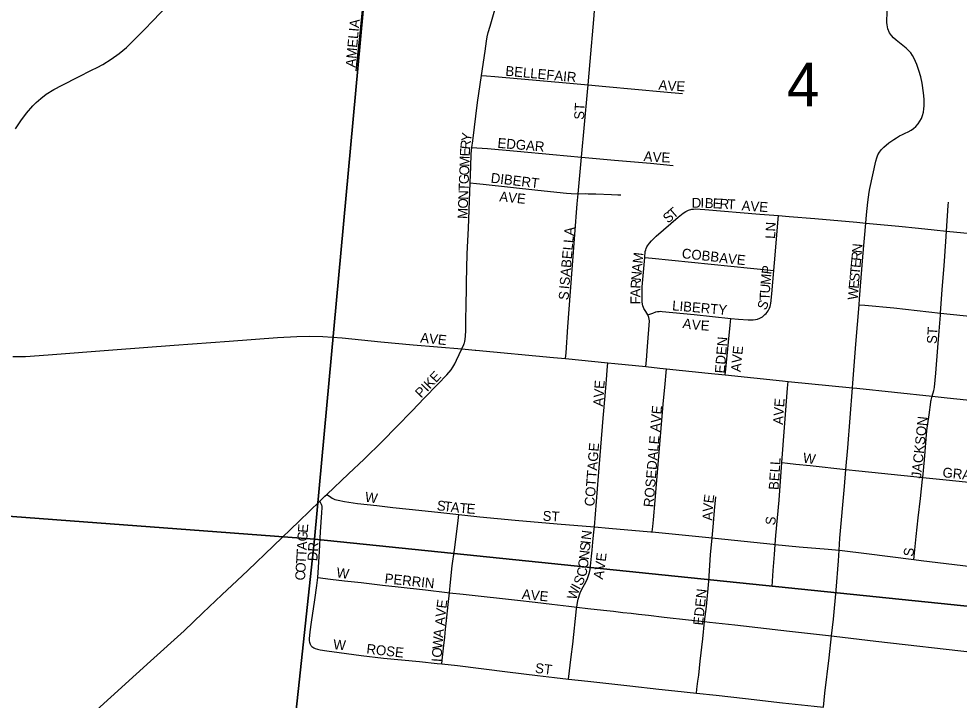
# Model space of a CAD drawing. Extents: x 1410790 to 1770854, y 566777 to 831614.
# Drawn here: x 1591610 to 1596372, y 698243 to 701692 of the extents above; entities that cross this region are included whole.
import ezdxf

# ---------------------------------------------------------------- set-up
doc = ezdxf.new("R2010")
doc.units = 0
for name, color, linetype in [('GM_X_City_Street', 7, 'Continuous'), ('GM_X_City_Street_Text', 7, 'Continuous'), ('GM_X_Section', 7, 'Continuous'), ('GM_X_Section_Text', 7, 'Continuous')]:
    doc.layers.add(name, color=color, linetype=linetype)

msp = doc.modelspace()

# ---------------------------------------------------------------- linework, layer by layer
at = {"layer": 'GM_X_City_Street'}
for points in [[(1592250.5, 701641.6), (1592285.4, 701677.9), (1592465.4, 701866.5), (1592498.6, 701902.8), (1592530.2, 701940.2), (1592573.2, 701990.4)], [(1596019.8, 701621.3), (1596011.3, 701641.8), (1596008.8, 701651.4), (1596007.1, 701661.3), (1596005.9, 701673), (1596005.9, 701687.5), (1596010, 701778), (1596010.7, 701798.4), (1596011.5, 701820.8), (1596012.7, 701854.4), (1596013.4, 701875.6), (1596014.2, 701897.6), (1596016.9, 701930.5), (1596024.4, 702011.8)], [(1593318.8, 701429.1), (1593323.9, 701477.8), (1593338.1, 701618.7), (1593350, 701738.5), (1593362.5, 701896.3), (1593364.1, 701914.5)], [(1593953.9, 701405.5), (1593971.4, 701527.7), (1593978.8, 701579.4), (1593982.2, 701600.6), (1593987.1, 701622.4), (1593996.4, 701655.3), (1594024.5, 701749.4), (1594050.7, 701843.3)], [(1594493, 701357.4), (1594503.3, 701476.9), (1594521.6, 701689.5), (1594527.7, 701754.6), (1594531.4, 701793)], [(1591594.3, 701134.5), (1591620.4, 701176.2), (1591650, 701214.4), (1591681.2, 701251.7), (1591698.4, 701268.4), (1591722, 701289.1), (1591748.9, 701309.9), (1591788, 701334.2), (1591829.6, 701356.7), (1591912.1, 701398.4), (1591978.9, 701431.4), (1592007.6, 701446.2), (1592035.4, 701460.9), (1592077.9, 701487.8), (1592117.8, 701516.5), (1592155.1, 701546.9), (1592225.5, 701615.4), (1592250.5, 701641.6)], [(1595919.3, 700833.4), (1595950.1, 700972), (1595954.8, 700987.8), (1595960.8, 701003.2), (1595968.6, 701017.6), (1595978.4, 701030.7), (1595989.8, 701042.6), (1596015.2, 701063.7), (1596041.2, 701081.6), (1596055.3, 701090.3), (1596070.7, 701099.5), (1596084.8, 701107), (1596099.3, 701113.6), (1596113.9, 701120.2), (1596128.4, 701127.7), (1596140.6, 701136.7), (1596153, 701147.6), (1596163.9, 701159.9), (1596173.3, 701173.5), (1596180.8, 701188), (1596186.6, 701203.5), (1596190.7, 701219.4), (1596193.3, 701235.6), (1596194.4, 701252), (1596194.3, 701284.9), (1596191.6, 701317.7), (1596184.2, 701366.6), (1596177.4, 701398.8), (1596168.5, 701430.6), (1596157.6, 701461.7), (1596144.1, 701491.8), (1596135.9, 701506.1), (1596126.5, 701519.5), (1596115.6, 701531.8), (1596103.7, 701543.1), (1596052.2, 701584.4), (1596040, 701595.6), (1596029.1, 701607.8), (1596019.8, 701621.3)], [(1593904.5, 701040.9), (1593909, 701075.2), (1593933.5, 701267.8), (1593953.9, 701405.5)], [(1593953.9, 701405.5), (1593978.2, 701403.3), (1594021.3, 701399.5), (1594057.4, 701396.3), (1594114.8, 701391.2), (1594363.4, 701369.1), (1594493, 701357.4)], [(1594459.5, 700992), (1594490.1, 701322.7), (1594493, 701357.4)], [(1594493, 701357.4), (1594583.3, 701349.2), (1594876.8, 701322.4), (1594971.9, 701313.8)], [(1593895.8, 700862.1), (1593898.9, 700944.3), (1593901.3, 701007.1), (1593902.7, 701025.6), (1593904.5, 701040.9)], [(1593904.5, 701040.9), (1593929.8, 701039.6), (1593983, 701034.9), (1594133.9, 701021.6), (1594314.8, 701005), (1594459.5, 700992)], [(1594442.3, 700806.5), (1594459.5, 700992)], [(1594459.5, 700992), (1594627.2, 700977.1), (1594808.2, 700961.3), (1594923, 700949.9)], [(1593853.7, 700020.9), (1593863.8, 700042.5), (1593865.9, 700047.6), (1593867.4, 700052.5), (1593868.4, 700057.8), (1593872, 700083.6), (1593873.5, 700116), (1593874.3, 700172.1), (1593874.7, 700196.8), (1593875, 700213.2), (1593877.3, 700357.6), (1593881.5, 700502.8), (1593884.4, 700567.9), (1593887.1, 700633), (1593895.8, 700862.1)], [(1593895.8, 700862.1), (1593928.8, 700858.2), (1593961.4, 700854.4), (1594239.3, 700824.4), (1594384, 700809.9), (1594406.9, 700808), (1594442.3, 700806.5)], [(1594379.1, 699971.6), (1594381.2, 700001.8), (1594389.9, 700132.7), (1594403.3, 700310.9), (1594413.4, 700444.3), (1594438, 700755.8), (1594442.3, 700806.5)], [(1594442.3, 700806.5), (1594481.9, 700807.2), (1594493.9, 700806.7), (1594532.4, 700805.4), (1594611.8, 700802.7), (1594643.1, 700801.6), (1594658.7, 700801.7)], [(1595898.8, 700658.4), (1595902.6, 700700), (1595909.1, 700764.5), (1595916.2, 700813.9), (1595919.3, 700833.4)], [(1596308.6, 700617.5), (1596317, 700747.1), (1596317.8, 700764.1)], [(1594779.6, 700484), (1594782.7, 700514.7), (1594784.6, 700522.5), (1594787.1, 700529.4), (1594790.7, 700537), (1594794.3, 700543.2), (1594798.2, 700549.1), (1594803.4, 700556), (1594814.5, 700568), (1594837.4, 700591), (1594875, 700623.4), (1594949.5, 700688.3), (1594974.7, 700708.5), (1594988, 700717.1), (1595002.1, 700723.6), (1595017.5, 700728)], [(1595017.5, 700728), (1595026.6, 700729.1), (1595036.1, 700729.4), (1595084.8, 700727.5), (1595362.5, 700703.4), (1595456.6, 700695.6)], [(1595433.3, 700417.7), (1595439.9, 700496.4), (1595453.5, 700659.7), (1595456.6, 700695.6)], [(1595456.6, 700695.6), (1595512, 700691.1), (1595640.5, 700680.5), (1595853.3, 700663), (1595898.8, 700658.4)], [(1595865.1, 700244.6), (1595867.4, 700274.2), (1595883.5, 700487.2), (1595898.8, 700658.4)], [(1595898.8, 700658.4), (1596065.8, 700641.8), (1596165.3, 700631.8), (1596245.6, 700623.7), (1596308.6, 700617.5)], [(1596278, 700202.6), (1596286.4, 700322.4), (1596295.6, 700441.3), (1596305.1, 700564.6), (1596308.6, 700617.5)], [(1596308.6, 700617.5), (1596572.6, 700591.4), (1596706, 700578.3), (1596724.5, 700576.3)], [(1594795.5, 700193.6), (1594784.9, 700211.1), (1594776, 700224.8), (1594772.8, 700231.1), (1594770, 700239.2), (1594768, 700248), (1594766.8, 700258.6), (1594766, 700303), (1594766.2, 700335.3), (1594779.6, 700484)], [(1594779.6, 700484), (1594817.2, 700480.5), (1595315.3, 700429.7), (1595399.1, 700421.2), (1595433.3, 700417.7)], [(1595340.9, 700169.9), (1595350.8, 700172.3), (1595362, 700176.3), (1595369.5, 700180.1), (1595376.3, 700184.2), (1595383.4, 700189.7), (1595388.8, 700194.7), (1595394.5, 700200.7), (1595399.9, 700206.8), (1595404.6, 700213.7), (1595408.8, 700220.5), (1595412, 700227.7), (1595414.8, 700235.7), (1595417, 700244.4), (1595418.4, 700251.6), (1595423.6, 700300.5), (1595433.3, 700417.7)], [(1595832.4, 699823.6), (1595834.4, 699848.2), (1595849.3, 700044.9), (1595865.1, 700244.6)], [(1595865.1, 700244.6), (1595894.3, 700241.9), (1596040.8, 700228.2), (1596278, 700202.6)], [(1594785.7, 699931.2), (1594788.2, 699963.9), (1594793.5, 700033.1), (1594803.4, 700162.8), (1594802.9, 700171.8), (1594800.9, 700180.1), (1594795.5, 700193.6)], [(1594795.5, 700193.6), (1594820.1, 700202.5), (1594836.6, 700208), (1594845, 700209.9), (1594852.5, 700210.8), (1594861.1, 700211.4), (1594868.6, 700211.1), (1595029.6, 700195.7), (1595216.1, 700175.6)], [(1595187.4, 699889.5), (1595190.3, 699919), (1595212.6, 700141.4), (1595216.1, 700175.6)], [(1595216.1, 700175.6), (1595254.8, 700171.4), (1595303.2, 700167.9), (1595311.1, 700167.5), (1595319.4, 700167.5), (1595329.7, 700168.3), (1595340.9, 700169.9)], [(1596235.7, 699780.9), (1596244, 699809.6), (1596245.7, 699817.3), (1596247, 699826.5), (1596254.2, 699897.8), (1596264.1, 700028.3), (1596270.4, 700110), (1596277.2, 700191.6), (1596278, 700202.6)], [(1596278, 700202.6), (1596457.9, 700183.1), (1596573.5, 700170.6), (1596689.2, 700159)], [(1591579.4, 699982.1), (1591644.7, 699983.2), (1591759.2, 699990.2), (1592086.3, 700015.5), (1592397.2, 700039.6), (1592675.3, 700059.6), (1592920.6, 700078.5), (1593018.9, 700084.4), (1593084.6, 700085.5), (1593150.4, 700083.8), (1593248.5, 700076.8), (1593444.3, 700057.1), (1593607.4, 700040.9), (1593853.7, 700020.9)], [(1593169.6, 699283.7), (1593279.3, 699389), (1593359.6, 699463), (1593452.5, 699553.2), (1593522.8, 699626.2), (1593602.7, 699707.8), (1593663.3, 699772), (1593732.3, 699842.6), (1593777.9, 699890.3), (1593798.9, 699915.2), (1593808.4, 699928.2), (1593818.9, 699945.6), (1593827.5, 699963.8), (1593853.7, 700020.9)], [(1593853.7, 700020.9), (1593922, 700014.6)], [(1593922, 700014.6), (1593924.6, 700014.3), (1594317.3, 699977.7), (1594379.1, 699971.6)], [(1594379.1, 699971.6), (1594593.2, 699950.5)], [(1594525.3, 699119.8), (1594545, 699376.6), (1594569.5, 699669.6), (1594579.5, 699783), (1594586, 699864.2), (1594590.1, 699913.1), (1594593.2, 699950.5)], [(1594593.2, 699950.5), (1594628.1, 699947.1), (1594785.7, 699931.2)], [(1594785.7, 699931.2), (1594855.7, 699924.1), (1594890.8, 699920.5)], [(1594817.7, 699094.7), (1594820.7, 699122.6), (1594824.2, 699155.2), (1594832, 699253.3), (1594853.6, 699498.2), (1594875, 699759.6), (1594881.4, 699824.9), (1594890.8, 699920.5)], [(1594890.8, 699920.5), (1595101.2, 699898.5), (1595187.4, 699889.5)], [(1595187.4, 699889.5), (1595478.2, 699859.2), (1595505.6, 699856.4)], [(1595474.3, 699445.4), (1595503.1, 699822.8), (1595505.6, 699856.4)], [(1595505.6, 699856.4), (1595832.4, 699823.6)], [(1595798.4, 699411), (1595807.8, 699520.7), (1595832.4, 699823.6)], [(1595832.4, 699823.6), (1595854.3, 699821.4), (1596235.7, 699780.9)], [(1596187.9, 699370.2), (1596197.1, 699460), (1596209.1, 699607.3), (1596219.5, 699687.1), (1596227.9, 699751.4), (1596228.9, 699756.2), (1596230, 699761.3), (1596235.7, 699780.9)], [(1596235.7, 699780.9), (1596310.8, 699772.9), (1596572.3, 699747), (1596704.2, 699733.2), (1596943.9, 699708.2), (1596978.2, 699704.7)], [(1595440.8, 699030.7), (1595444.4, 699076.6), (1595459.8, 699254.9), (1595474.3, 699445.4)], [(1595474.3, 699445.4), (1595502.9, 699442.4), (1595545.2, 699437.9), (1595617.5, 699430.2), (1595798.4, 699411)], [(1595763.6, 699001.4), (1595767.5, 699062.3), (1595790.8, 699324.3), (1595798.4, 699411)], [(1595798.4, 699411), (1595863.3, 699404.1), (1596141.9, 699375), (1596187.9, 699370.2)], [(1596142.8, 698954.9), (1596146.1, 698986.8), (1596154.6, 699070.4), (1596164.4, 699166.5), (1596176.2, 699264.3), (1596187, 699362.1), (1596187.9, 699370.2)], [(1596187.9, 699370.2), (1596305.7, 699357.8), (1596683.4, 699319.6), (1596783.1, 699309.5), (1596815.7, 699306.2)], [(1593134.9, 699250.1), (1593160.7, 699275.1), (1593169.6, 699283.7)], [(1593169.6, 699283.7), (1593183.5, 699274.7), (1593197.9, 699265.4), (1593204.3, 699262), (1593210.7, 699259), (1593219.5, 699256.6), (1593227.8, 699254.7), (1593260.2, 699248.4), (1593325.4, 699239.1), (1593423, 699228), (1593504.8, 699218.7), (1593586.5, 699210), (1593732.5, 699194.3), (1593838, 699182.9)], [(1595120.9, 699063.9), (1595127.3, 699138.6), (1595132.9, 699203.6), (1595139.6, 699272.6)], [(1592716, 698848.5), (1592769.8, 698898.8), (1592900.6, 699023.9), (1593030.8, 699149.3), (1593134.9, 699250.1)], [(1593124.5, 698863), (1593127.5, 698913.6), (1593132.6, 698996.9), (1593138.3, 699094.6), (1593145.4, 699193.2), (1593147.1, 699216.3), (1593146.8, 699220.1), (1593146.2, 699224.3), (1593145, 699227.7), (1593142.8, 699232.6), (1593134.9, 699250.1)], [(1593790.7, 698786.8), (1593796.3, 698839.7), (1593804.9, 698922.1), (1593816.1, 699004.1), (1593825.4, 699069.7), (1593834.6, 699152.1), (1593838, 699182.9)], [(1593838, 699182.9), (1593944.5, 699171.4), (1594124.1, 699153.7), (1594336.6, 699135), (1594525.3, 699119.8)], [(1594436.3, 698713.9), (1594439.5, 698737.8), (1594443, 698754), (1594453.3, 698785.5), (1594460.1, 698800.8), (1594483.5, 698843.8), (1594490.2, 698858.2), (1594495.5, 698873.1), (1594499.7, 698888.5), (1594502.8, 698904), (1594506.6, 698937.5), (1594509.8, 698971.3), (1594513, 699002), (1594517.2, 699042), (1594522.7, 699094.7), (1594525.3, 699119.8)], [(1594525.3, 699119.8), (1594598.3, 699113.9), (1594810.7, 699095.4), (1594817.7, 699094.7)], [(1594817.7, 699094.7), (1595120.9, 699063.9)], [(1595083.3, 698640.7), (1595092.1, 698717.2), (1595105.1, 698844.9), (1595113.6, 698979), (1595120.9, 699063.9)], [(1595120.9, 699063.9), (1595137, 699062.2), (1595430.5, 699031.7), (1595440.8, 699030.7)], [(1595424.8, 698817.4), (1595430.1, 698898.5), (1595436.6, 698979.3), (1595440.8, 699030.7)], [(1595440.8, 699030.7), (1595561.2, 699019.2), (1595708.2, 699007.1), (1595763.6, 699001.4)], [(1595725.7, 698568.2), (1595735.1, 698653), (1595749.3, 698800.2), (1595760.2, 698947.6), (1595763.6, 699001.4)], [(1595763.6, 699001.4), (1595779.1, 698999.8), (1595903.5, 698984.8), (1596142.8, 698954.9)], [(1596142.8, 698954.9), (1596179.8, 698950.2), (1596391.3, 698924.7), (1596619, 698895.9), (1596649.7, 698892)], [(1591639.5, 697860.3), (1591676.3, 697892.3), (1591735.2, 697948.1), (1591778.5, 697987.8), (1591851, 698054.3), (1591948.9, 698142), (1592203.8, 698373.5), (1592277, 698439.4), (1592447.3, 698594.2), (1592542.1, 698685.2), (1592637.7, 698775.3), (1592716, 698848.5)], [(1593090.9, 698518.5), (1593088.8, 698521.7), (1593087.2, 698524.6), (1593085.2, 698529.6), (1593083.6, 698535.1), (1593082.7, 698545.3), (1593082.5, 698552.7), (1593085.1, 698588), (1593092.3, 698637.1), (1593109.6, 698750), (1593119.4, 698823.6), (1593124.5, 698863)], [(1593124.5, 698863), (1593188.3, 698855.7), (1593259.1, 698847.6), (1593344.4, 698837.8), (1593451.5, 698825.6), (1593530.7, 698816.5), (1593670.4, 698800.5), (1593779.9, 698788), (1593790.7, 698786.8)], [(1593752.8, 698426.3), (1593754.7, 698444.3), (1593761.3, 698506.6), (1593767.1, 698562.3), (1593771.3, 698602.3), (1593775.9, 698646.3), (1593784.5, 698727.5), (1593790.7, 698786.8)], [(1593790.7, 698786.8), (1593860.9, 698778.7), (1593966.6, 698766.9), (1594044.4, 698758.2), (1594134.9, 698748.1), (1594224.2, 698738.1), (1594309.5, 698728.6), (1594395.4, 698719), (1594436.3, 698713.9)], [(1594394.5, 698349.6), (1594407.2, 698461.4), (1594416.3, 698526.7), (1594435.1, 698705.1), (1594436.3, 698713.9)], [(1594436.3, 698713.9), (1594491.9, 698707), (1594571.8, 698698), (1594621.8, 698692.4), (1594668.8, 698687.2), (1594710.3, 698682.5), (1594748.1, 698678.3), (1594798.6, 698672.6), (1594878.8, 698663.6), (1595002.3, 698649.8), (1595083.3, 698640.7)], [(1595041.4, 698278.2), (1595043.9, 698297.9), (1595049.2, 698338.4), (1595053.3, 698369.8), (1595061, 698440.6), (1595073.2, 698553.2), (1595083.3, 698640.7)], [(1595083.3, 698640.7), (1595107.3, 698638), (1595236.9, 698623.9), (1595512.5, 698592.5), (1595725.7, 698568.2)], [(1595685, 698206.8), (1595692.6, 698277.5), (1595713.5, 698457.1), (1595725.7, 698568.2)], [(1595725.7, 698568.2), (1595739.5, 698566.6), (1595950.7, 698542.1), (1596454.8, 698484.5), (1596488.3, 698480.6)], [(1593090.9, 698518.5), (1593094.1, 698514.8), (1593098.8, 698510.3), (1593103.7, 698506.8), (1593107.1, 698505.2), (1593110.5, 698504), (1593122.2, 698500.7), (1593136.2, 698497.6), (1593169.6, 698492.5), (1593232.3, 698483.2), (1593344.1, 698469.3), (1593457.4, 698455.8), (1593639.3, 698437.7), (1593728.8, 698428.8), (1593752.8, 698426.3)], [(1593752.8, 698426.3), (1593832.4, 698418.1), (1594085.1, 698386.8), (1594236.5, 698368), (1594323.6, 698357.3), (1594394.5, 698349.6)], [(1594394.5, 698349.6), (1594492.3, 698338.7), (1594703.9, 698314.9), (1594850.5, 698298.8), (1594932, 698290.2), (1595041.4, 698278.2)], [(1595041.4, 698278.2), (1595142.2, 698267.2), (1595290.3, 698250.7), (1595478, 698229.9), (1595638.1, 698212.1), (1595685, 698206.8)]]:
    msp.add_lwpolyline(points, dxfattribs=at)
at = {"layer": 'GM_X_Section'}
for points in [[(1588248, 704750.8), (1593585.4, 704247.5), (1593108.3, 699057.6), (1587775.4, 699456.9)], [(1593585.4, 704247.5), (1598860.7, 703731.2), (1598351.3, 698519.7), (1593108.3, 699057.6)], [(1587775.4, 699456.9), (1593108.3, 699057.6), (1592523.5, 693611.4), (1587281.6, 694087.3)], [(1593108.3, 699057.6), (1598351.3, 698519.7), (1597838.4, 693072.3), (1592523.5, 693611.4)]]:
    msp.add_lwpolyline(points, close=True, dxfattribs=at)

# ---------------------------------------------------------------- texts
at = {"layer": 'GM_X_City_Street_Text'}
for s, rotation, p in [('AMELIA', 84.7087, (1593314.4, 701444.4)), ('BELLEFAIR', 354.6679, (1594072.6, 701404.5)), ('A', 354.0762, (1594848, 701334)), ('V', 357.0316, (1594894.5, 701329.2)), ('E', 357.3969, (1594938.8, 701326.9)), ('ST', 86.4258, (1594471.6, 701180.1)), ('Y', 81.9734, (1593899.3, 701068)), ('EDGAR', 355.2367, (1594032.9, 701039.3)), ('E', 87.4309, (1593893.6, 700994.7)), ('R', 83.9173, (1593895.1, 701029.1)), ('M', 87.8865, (1593891.7, 700942.1)), ('A', 354.3307, (1594772.8, 700973.2)), ('V', 356.9866, (1594819.1, 700968.7)), ('E', 357.4023, (1594863.5, 700966.4)), ('O', 87.8817, (1593890.1, 700898.1)), ('G', 87.8793, (1593888.4, 700854.2)), ('DIBERT', 353.1565, (1593998.1, 700863.3)), ('T', 87.8875, (1593887.1, 700819)), ('N', 87.8817, (1593885.5, 700775)), ('AVE', 354.0932, (1594041.9, 700768.9)), ('O', 87.8793, (1593883.9, 700731)), ('D', 359.9235, (1595017.7, 700735.7)), ('I', 359.1041, (1595061.5, 700735.7)), ('B', 357.4371, (1595083.1, 700735.4)), ('E', 356.8429, (1595122.6, 700733.6)), ('R', 356.8175, (1595157.7, 700731.6)), ('T', 356.8156, (1595197.2, 700729.5)), ('AVE', 356.0537, (1595269.2, 700722.5)), ('M', 87.8867, (1593881.9, 700678.3)), ('S', 39.5922, (1594897.4, 700654.5)), ('T', 41.0208, (1594925.6, 700677.8)), ('LN', 86.9772, (1595439.5, 700577.2)), ('ISABELLA', 84.8813, (1594396.7, 700322)), ('M', 83.5019, (1594768.1, 700451.6)), ('COBB', 353.9911, (1594965.9, 700480.5)), ('AVE', 354.0969, (1595155.1, 700458.5)), ('R', 84.7231, (1595875.2, 700464.8)), ('N', 84.7331, (1595878.8, 700504.2)), ('E', 84.719, (1595871.9, 700429.7)), ('N', 84.9006, (1594760.2, 700364.3)), ('A', 84.7472, (1594764.1, 700408.1)), ('P', 82.5191, (1595420.6, 700396)), ('T', 84.7502, (1595868.7, 700394.7)), ('R', 86.6221, (1594757.9, 700325.2)), ('M', 85.2255, (1595416.2, 700344)), ('E', 84.7202, (1595862.2, 700324.5)), ('S', 84.7202, (1595865.5, 700359.6)), ('A', 89.6066, (1594757.6, 700281.9)), ('U', 85.2082, (1595412.6, 700300.1)), ('W', 85.2196, (1595857.5, 700267.6)), ('S', 82.88, (1594392.4, 700265.5)), ('F', 89.918, (1594757.5, 700246.7)), ('T', 87.6927, (1595411.2, 700265.5)), ('LIBERTY', 355.1548, (1594917.3, 700216.5)), ('S', 66.0014, (1595392.2, 700213.4)), ('A', 350.8683, (1594969.1, 700127.3)), ('V', 354.626, (1595016.1, 700119.9)), ('E', 356.6393, (1595061.8, 700115.6)), ('ST', 86.4258, (1596258, 700044.9)), ('AVE', 354.0932, (1593641.5, 700053.7)), ('EDEN', 85.3671, (1595184.4, 699895.5)), ('E', 83.9238, (1595273.8, 699989.8)), ('V', 84.11, (1595269.2, 699946.1)), ('A', 85.6248, (1595265.9, 699902.5)), ('PIKE', 46.2179, (1593647.7, 699769.2)), ('AVE', 86.0571, (1594568.4, 699728.2)), ('AVE', 86.0571, (1595479.2, 699635.8)), ('ROSEDALE AVE', 85.0994, (1594823.6, 699218)), ('JACKSON', 83.7461, (1596178.7, 699363)), ('COTTAGE', 85.6004, (1594524.4, 699222.3)), ('BELL', 86.1846, (1595457.2, 699305.7)), ('W', 351.2564, (1595578, 699446.4)), ('GRAND', 354.1746, (1596285.9, 699371.7)), ('W', 351.2589, (1593360.4, 699248.4)), ('E', 82.9614, (1595126.9, 699237.4)), ('S', 353.441, (1593725.2, 699204.5)), ('T', 353.4465, (1593760.2, 699200.5)), ('A', 353.7798, (1593795.5, 699196.4)), ('T', 355.3418, (1593840.7, 699191.5)), ('E', 355.74, (1593876.2, 699188.6)), ('V', 85.0757, (1595123.2, 699194)), ('ST', 356.4254, (1594261.5, 699151.7)), ('A', 89.388, (1595122.7, 699151)), ('E', 85.9261, (1593073, 699088.7)), ('S', 82.8514, (1595439.6, 699125.9)), ('G', 86.6882, (1593070.5, 699045)), ('N', 83.1203, (1594507, 699051.9)), ('A', 86.6977, (1593068, 699001)), ('DR', 86.989, (1593122.1, 698945.5)), ('S', 83.7307, (1594500.8, 698995.2)), ('I', 83.6936, (1594504.6, 699030.2)), ('T', 86.7083, (1593066, 698965.9)), ('N', 83.734, (1594496, 698951.5)), ('E', 83.3581, (1594582, 698942.5)), ('S', 82.88, (1596139.2, 698967.5)), ('O', 86.694, (1593061.4, 698886.8)), ('T', 86.6921, (1593063.9, 698930.7)), ('O', 83.7116, (1594491.2, 698907.7)), ('V', 82.8697, (1594576.5, 698898.4)), ('C', 86.6956, (1593059.1, 698847.3)), ('W', 351.6405, (1593216.2, 698865.4)), ('C', 77.8818, (1594482, 698863.5)), ('A', 78.6922, (1594567.2, 698851.3)), ('PERRIN', 354.0542, (1593461.1, 698834.9)), ('S', 61.1192, (1594459.4, 698817.8)), ('AVE', 354.0932, (1594156.3, 698755.7)), ('W', 70.8845, (1594431.2, 698746.4)), ('I', 61.8221, (1594449.1, 698798.6)), ('EDEN', 83.9871, (1595074.4, 698619.4)), ('E', 82.8784, (1593774.9, 698704.8)), ('V', 83.3846, (1593769.9, 698661.2)), ('A', 86.8729, (1593767.5, 698618)), ('A', 84.1763, (1593758.6, 698557.1)), ('W', 85.8772, (1593754.5, 698500.4)), ('W', 355.6039, (1593201.3, 698500.5)), ('ROSE', 353.6601, (1593368.8, 698478.5)), ('O', 86.0407, (1593751.5, 698456.5)), ('I', 86.0187, (1593750, 698434.6)), ('ST', 352.8733, (1594222.5, 698381.7))]:
    msp.add_text(s, height=50, rotation=rotation, dxfattribs=at).set_placement(p)
at = {"layer": 'GM_X_Section_Text'}
msp.add_text('4', height=221, rotation=0, dxfattribs=at).set_placement((1595499.5, 701249.7))

doc.saveas('drawing.dxf')
